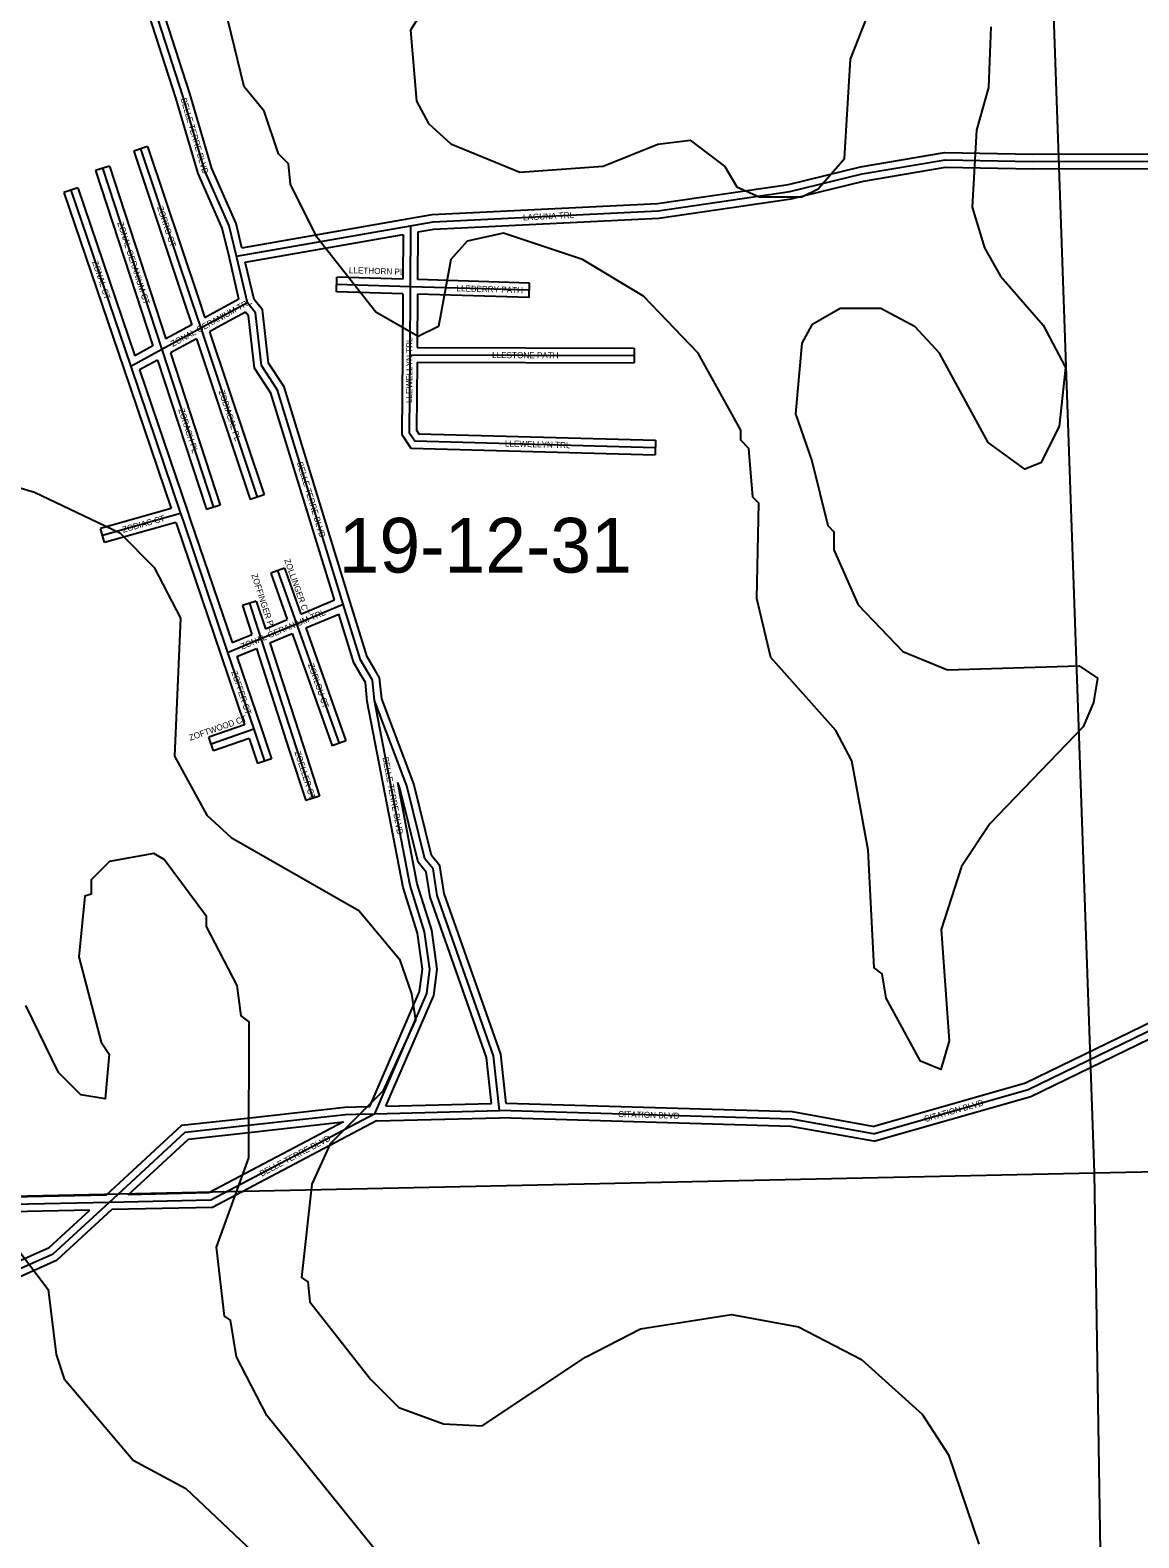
# Model space of a CAD drawing. Extents: x 457167 to 656239, y 1787309 to 1969297.
# Drawn here: x 586257 to 590813, y 1854628 to 1860824 of the extents above; entities that cross this region are included whole.
import ezdxf

# ---------------------------------------------------------------- set-up
doc = ezdxf.new("R2010")
doc.units = 0
for name, color, linetype in [('Level 1', 7, 'Continuous'), ('Level 2', 7, 'Continuous'), ('Level 31', 7, 'Continuous'), ('Level 32', 7, 'Continuous'), ('Level 34', 7, 'Continuous'), ('Level 7', 7, 'Continuous')]:
    doc.layers.add(name, color=color, linetype=linetype)

msp = doc.modelspace()

# ---------------------------------------------------------------- linework, layer by layer
at = {"layer": 'Level 1'}
for p, q in [((590630.048, 1856128.446), (590444.394, 1861420.316)), ((590630.048, 1856128.446), (595925.673, 1856239.971)), ((585296.379, 1856013.146), (590630.048, 1856128.446)), ((590715.466, 1850807.134), (590630.048, 1856128.446))]:
    msp.add_line(p, q, dxfattribs=at)
at = {"layer": 'Level 31'}
for p, q in [((586710.981, 1860336.937), (586919.882, 1859712.192)), ((586554.556, 1860256.504), (586797.925, 1859512.059)), ((586424.212, 1860166.568), (586670.163, 1859442.481)), ((587104.826, 1859895.118), (587820.235, 1860020.339)), ((587820.235, 1860020.339), (587818.821, 1859769.799)), ((587149.668, 1859703.765), (587104.826, 1859895.118)), ((587818.821, 1859769.799), (587516.788, 1859779.084)), ((586919.882, 1859712.192), (586957.866, 1859599.031)), ((587818.821, 1859769.799), (587817.034, 1859489.806)), ((588308.631, 1859755.084), (587818.821, 1859769.799)), ((587149.668, 1859703.765), (587010.755, 1859628.024)), ((586957.866, 1859599.031), (586797.925, 1859512.059)), ((587010.755, 1859628.024), (586957.866, 1859599.031)), ((586957.866, 1859599.031), (587189.564, 1858904.792)), ((586797.925, 1859512.059), (586670.163, 1859442.481)), ((586797.925, 1859512.059), (587009.97, 1858862.945)), ((587817.034, 1859489.806), (588739.42, 1859487.393)), ((586670.163, 1859442.481), (586875.287, 1858838.106)), ((586875.287, 1858838.106), (586553.962, 1858747.435)), ((586875.287, 1858838.106), (586885.416, 1858808.269)), ((586885.416, 1858808.269), (587068.702, 1858267.208)), ((587273.989, 1858603.186), (587351.567, 1858384.863)), ((587157.881, 1858468.857), (587205.038, 1858323.681)), ((587351.567, 1858384.863), (587543.965, 1858465.233)), ((587205.038, 1858323.681), (587351.567, 1858384.863)), ((587351.567, 1858384.863), (587526.359, 1857892.91)), ((587068.702, 1858267.208), (587205.038, 1858323.681)), ((587205.038, 1858323.681), (587350.625, 1857875.054)), ((587068.702, 1858267.208), (587176.02, 1857951.376)), ((587176.02, 1857951.376), (587001.16, 1857890.248)), ((587176.02, 1857951.376), (587220.338, 1857820.023)), ((587350.625, 1857875.054), (587418.039, 1857667.296)), ((587672.841, 1856371.207), (588186.302, 1856384.447)), ((586581.304, 1856006.696), (585170.474, 1855976.638))]:
    msp.add_line(p, q, dxfattribs=at)
for points in [[(586884.212, 1860554.429), (586477.904, 1861814.082), (586411.35, 1861964.023), (586372.799, 1862111.731)], [(587104.826, 1859895.118), (587075.141, 1860020.626), (586975.301, 1860245.9), (586884.212, 1860554.429)], [(587820.235, 1860020.339), (587912.886, 1860036.896), (588837.573, 1860081.753), (589378.472, 1860160.775), (589675.557, 1860233.696), (590016.537, 1860291.631), (590377.451, 1860284.081), (590996.187, 1860285.536)], [(587207.435, 1859445.479), (587183.01, 1859662.249), (587149.668, 1859703.765)], [(587817.034, 1859489.806), (587814.539, 1859171.27), (587837.709, 1859135.956), (588825.946, 1859109.06)], [(587543.965, 1858465.233), (587274.09, 1859345.356), (587207.435, 1859445.479)], [(587645.619, 1858183.231), (587614.205, 1858236.016), (587543.965, 1858465.233)], [(587672.145, 1858069.002), (587664.023, 1858152.289), (587645.619, 1858183.231)], [(588186.302, 1856384.447), (588161.567, 1856609.58), (587929.454, 1857268.541), (587912.782, 1857376.933), (587879.436, 1857418.449), (587804.868, 1857718.581), (587672.145, 1858069.002)], [(587672.841, 1856371.207), (587886.698, 1856865.716), (587899.615, 1856965.691), (587877.933, 1857119.183), (587818.757, 1857308.743), (587672.145, 1858069.002)], [(589721.986, 1856288.58), (590357.978, 1856470.717), (590939.071, 1856752.598), (591327.338, 1857078.096), (591662.47, 1857604.414), (591747.661, 1857722.446)], [(586581.304, 1856006.696), (586894.108, 1856294.835), (587152.63, 1856323.808), (587552.832, 1856368.521), (587595.488, 1856369.532), (587672.841, 1856371.207)], [(587672.841, 1856371.207), (586999.269, 1856015.734), (586581.304, 1856006.696)], [(589721.986, 1856288.58), (589386.593, 1856349.181), (588186.302, 1856384.447)], [(585508.618, 1855354.912), (585573.065, 1855431.879), (585592.207, 1855454.751), (586259.012, 1855753.85), (586351.402, 1855795.494), (586581.304, 1856006.696)]]:
    msp.add_lwpolyline(points, dxfattribs=at)
at = {"layer": 'Level 32'}
for p, q in [((586739.433, 1860346.451), (586682.53, 1860327.423)), ((586739.433, 1860346.451), (586948.335, 1859721.706)), ((586682.53, 1860327.423), (586891.431, 1859702.678)), ((586583.073, 1860265.826), (586526.041, 1860247.181)), ((586526.041, 1860247.181), (586761.654, 1859526.465)), ((586583.073, 1860265.826), (586815.247, 1859555.626)), ((586452.62, 1860176.216), (586395.806, 1860156.918)), ((586395.806, 1860156.918), (586641.757, 1859432.831)), ((586452.62, 1860176.216), (586687.11, 1859485.87)), ((587127.512, 1859929.544), (587815.064, 1860049.889)), ((587141.282, 1859871.042), (587790.034, 1859984.596)), ((587790.034, 1859984.595), (587788.995, 1859800.73)), ((587850.095, 1859995.198), (587848.987, 1859798.906)), ((587115.246, 1859719.166), (587075.618, 1859888.273)), ((587177.324, 1859717.24), (587141.282, 1859871.041)), ((587515.866, 1859749.097), (587517.71, 1859809.069)), ((587788.996, 1859800.73), (587517.71, 1859809.069)), ((588309.533, 1859785.07), (587848.987, 1859798.906)), ((588307.731, 1859725.096), (588309.533, 1859785.07)), ((586948.324, 1859721.738), (586974.895, 1859642.577)), ((587115.246, 1859719.166), (586996.394, 1859654.363)), ((587788.635, 1859740.712), (587515.866, 1859749.097)), ((587788.635, 1859740.712), (587787.035, 1859489.998)), ((587848.625, 1859738.889), (587847.227, 1859519.727)), ((588307.731, 1859725.096), (587848.625, 1859738.889)), ((586891.442, 1859702.646), (586921.413, 1859613.356)), ((586996.335, 1859654.331), (586974.895, 1859642.578)), ((587141.995, 1859665.409), (587025.117, 1859601.684)), ((586921.413, 1859613.356), (586815.246, 1859555.626)), ((587025.176, 1859601.716), (586994.255, 1859584.765)), ((586761.654, 1859526.465), (586687.11, 1859485.869)), ((586940.745, 1859555.571), (586834.199, 1859497.633)), ((586940.745, 1859555.571), (587161.107, 1858895.295)), ((586994.255, 1859584.766), (587218.022, 1858914.289)), ((586780.607, 1859468.466), (586706.689, 1859428.21)), ((586780.607, 1859468.465), (586981.454, 1858853.629)), ((586834.199, 1859497.633), (587038.488, 1858872.26)), ((587847.227, 1859519.727), (588739.499, 1859517.393)), ((588739.499, 1859517.393), (588739.342, 1859457.393)), ((586641.755, 1859432.838), (586836.72, 1858858.394)), ((586706.689, 1859428.21), (586903.696, 1858847.746)), ((587846.8, 1859459.728), (588739.342, 1859457.393)), ((588826.762, 1859139.05), (588825.13, 1859079.07)), ((587218.022, 1858914.289), (587161.107, 1858895.295)), ((586836.72, 1858858.394), (586545.815, 1858776.308)), ((586903.695, 1858847.75), (586913.825, 1858817.914)), ((587038.488, 1858872.26), (586981.454, 1858853.629)), ((586856.034, 1858801.499), (586562.11, 1858718.561)), ((586856.033, 1858801.499), (586857.009, 1858798.624)), ((586857.003, 1858798.643), (587040.289, 1858257.581)), ((586913.831, 1858817.895), (587086.834, 1858307.19)), ((586562.11, 1858718.561), (586545.815, 1858776.308)), ((587302.259, 1858613.23), (587245.72, 1858593.141)), ((587302.259, 1858613.23), (587369.231, 1858424.754)), ((587245.72, 1858593.141), (587313.783, 1858401.596)), ((587186.415, 1858478.125), (587129.349, 1858459.588)), ((587186.415, 1858478.125), (587223.516, 1858363.906)), ((587369.231, 1858424.754), (587507.313, 1858482.434)), ((587129.349, 1858459.588), (587167.939, 1858340.786)), ((587389.349, 1858368.132), (587524.981, 1858424.789)), ((587223.516, 1858363.906), (587313.784, 1858401.596)), ((587389.35, 1858368.132), (587554.628, 1857902.954)), ((587086.834, 1858307.189), (587167.94, 1858340.786)), ((587242.107, 1858306.646), (587333.902, 1858344.976)), ((587242.107, 1858306.646), (587379.16, 1857884.313)), ((587333.902, 1858344.976), (587498.09, 1857882.866)), ((587040.297, 1858257.556), (587138.047, 1857969.882)), ((587106.151, 1858250.246), (587186.525, 1858283.538)), ((587106.151, 1858250.246), (587204.425, 1857961.028)), ((587186.525, 1858283.54), (587322.089, 1857865.794)), ((587138.047, 1857969.882), (586991.261, 1857918.568)), ((587011.06, 1857861.928), (586991.261, 1857918.568)), ((587204.445, 1857960.967), (587248.764, 1857829.614)), ((587157.29, 1857913.047), (587011.06, 1857861.928)), ((587157.29, 1857913.048), (587191.913, 1857810.432)), ((587322.089, 1857865.795), (587389.503, 1857658.036)), ((587379.16, 1857884.312), (587446.575, 1857676.555)), ((587554.628, 1857902.954), (587498.09, 1857882.866)), ((587248.764, 1857829.614), (587191.913, 1857810.432)), ((587446.575, 1857676.555), (587389.503, 1857658.036)), ((587719.021, 1856402.408), (588152.92, 1856413.596)), ((587680.634, 1856341.397), (588186.25, 1856354.434)), ((586569.323, 1856036.447), (585169.835, 1856006.631)), ((586502.467, 1855975.009), (585225.865, 1855947.811))]:
    msp.add_line(p, q, dxfattribs=at)
for points in [[(586855.546, 1860545.575), (586449.84, 1861803.361), (586382.938, 1861954.084), (586351.647, 1862073.976)], [(586912.879, 1860563.282), (586505.969, 1861824.802), (586439.76, 1861973.963), (586401.826, 1862119.306)], [(587075.618, 1859888.273), (587046.586, 1860011.013), (586947.082, 1860235.531), (586855.546, 1860545.575)], [(587127.512, 1859929.544), (587103.695, 1860030.239), (587003.52, 1860256.268), (586912.879, 1860563.282)], [(587814.958, 1860049.871), (587909.506, 1860066.767), (588834.67, 1860111.647), (589372.715, 1860190.253), (589669.461, 1860263.091), (590014.319, 1860321.686), (590377.729, 1860314.083), (590986.747, 1860315.513)], [(587850.095, 1859995.198), (587916.265, 1860007.023), (588840.475, 1860051.858), (589384.23, 1860131.297), (589681.654, 1860204.301), (590018.755, 1860261.578), (590377.173, 1860254.081), (590979.73, 1860255.496)], [(587236.434, 1859456.056), (587211.848, 1859674.251), (587177.324, 1859717.241)], [(587178.438, 1859434.901), (587154.173, 1859650.246), (587141.995, 1859665.409)], [(587787.035, 1859490.041), (587784.469, 1859162.414), (587821.224, 1859106.392), (588825.13, 1859079.07)], [(587507.312, 1858482.434), (587246.691, 1859332.376), (587178.438, 1859434.901)], [(587572.647, 1858474.028), (587301.489, 1859358.337), (587236.434, 1859456.056)], [(587846.8, 1859459.727), (587844.61, 1859180.126), (587854.194, 1859165.518), (588826.762, 1859139.05)], [(587671.399, 1858198.575), (587641.83, 1858248.256), (587572.649, 1858474.022)], [(587619.839, 1858167.889), (587586.579, 1858223.775), (587524.982, 1858424.789)], [(587642.423, 1858064.696), (587634.814, 1858142.711), (587619.835, 1858167.896)], [(587701.617, 1858075.891), (587693.231, 1858161.867), (587671.403, 1858198.567)], [(587652.947, 1856400.783), (587857.486, 1856873.749), (587869.341, 1856965.511), (587848.568, 1857112.572), (587789.619, 1857301.41), (587642.423, 1858064.696)], [(588213.274, 1856413.667), (588191.01, 1856616.289), (587958.68, 1857275.868), (587941.21, 1857389.447), (587906.96, 1857432.089), (587833.554, 1857727.542), (587701.617, 1858075.891)], [(587719.021, 1856402.408), (587915.91, 1856857.684), (587929.887, 1856965.871), (587907.297, 1857125.794), (587847.895, 1857316.077), (587767.669, 1857732.096)], [(588152.92, 1856413.596), (588132.124, 1856602.87), (587900.228, 1857261.214), (587884.354, 1857364.42), (587851.913, 1857404.808), (587776.182, 1857709.62), (587767.669, 1857732.096)], [(589720.444, 1856319.344), (590347.22, 1856498.844), (590922.64, 1856777.971), (591304.517, 1857098.112), (591637.634, 1857621.264), (591711.394, 1857723.456)], [(589723.53, 1856257.815), (590368.735, 1856442.591), (590955.502, 1856727.224), (591350.158, 1857058.079), (591687.308, 1857587.563), (591771.988, 1857704.888)], [(586569.323, 1856036.447), (586881.005, 1856323.554), (587149.295, 1856353.622), (587550.807, 1856398.481), (587594.807, 1856399.526), (587652.947, 1856400.783)], [(589720.445, 1856319.344), (589389.718, 1856379.101), (588213.274, 1856413.667)], [(587680.635, 1856341.397), (587007.003, 1855985.894), (586593.267, 1855976.946)], [(587544.513, 1856337.404), (586991.535, 1856045.575), (586660.009, 1856038.405)], [(586660.009, 1856038.405), (586907.21, 1856266.115), (587155.967, 1856293.993), (587544.513, 1856337.404)], [(589723.529, 1856257.815), (589383.468, 1856319.259), (588186.25, 1856354.434)], [(585516.37, 1855410.898), (585550.061, 1855451.137), (585573.631, 1855479.299), (586246.71, 1855781.212), (586334.667, 1855820.858), (586502.467, 1855975.009)], [(585538.337, 1855343.674), (585596.069, 1855412.621), (585610.784, 1855430.204), (586271.315, 1855726.488), (586368.138, 1855770.131), (586593.266, 1855976.946)]]:
    msp.add_lwpolyline(points, dxfattribs=at)
at = {"layer": 'Level 7'}
for points in [[(587945.1, 1861023.989), (587819.86, 1860824.046), (587844.543, 1860532.241), (587894.464, 1860440.48), (587986.066, 1860357.019), (588269.4, 1860240.018), (588611.185, 1860264.661), (588836.367, 1860356.133), (588969.779, 1860372.644), (589111.401, 1860264.143), (589161.313, 1860180.711), (589252.954, 1860138.931), (589428.016, 1860138.732), (589494.767, 1860172.013), (589603.267, 1860296.966), (589628.705, 1860705.412), (589728.994, 1860963.736)], [(590204.031, 1860838.166), (590195.433, 1860588.083), (590145.224, 1860413.08), (590128.225, 1860096.336), (590178.078, 1859929.543), (590244.64, 1859812.771), (590419.473, 1859612.509), (590511.006, 1859437.347), (590485.737, 1859195.623), (590410.548, 1859045.641), (590343.827, 1859020.69), (590193.904, 1859129.231), (589994.229, 1859496.256), (589894.286, 1859604.726), (589752.675, 1859679.917), (589585.942, 1859680.076), (589469.141, 1859613.515), (589427.391, 1859538.523), (589402.063, 1859246.789), (589468.555, 1859054.986), (589534.978, 1858788.162), (589559.959, 1858763.122), (589559.86, 1858688.091), (589659.672, 1858462.918), (589842.866, 1858270.986), (590026.17, 1858195.766), (590568.056, 1858211.848), (590643.017, 1858161.758), (590626.248, 1858061.726), (590584.468, 1857961.755), (590200.576, 1857562.006), (590083.676, 1857387.074), (590000.057, 1857128.719), (590032.911, 1856670.192), (589999.431, 1856553.511), (589916.1, 1856586.961), (589774.686, 1856845.544), (589758.105, 1856945.576), (589724.795, 1856970.626), (589700.27, 1857454.163), (589633.977, 1857821.018), (589567.415, 1857946.16), (589300.98, 1858246.533), (589242.887, 1858488.346), (589251.644, 1858880.152), (589226.634, 1858905.193), (589210.192, 1859105.266), (589176.881, 1859138.646), (589176.91, 1859180.326), (589002.206, 1859497.301), (588777.361, 1859730.943), (588527.437, 1859881.294), (588202.452, 1859989.994), (588052.33, 1859956.813), (587985.58, 1859881.851), (587935.261, 1859606.817), (587851.87, 1859565.196), (587676.907, 1859665.427), (587435.482, 1859974.131), (587327.339, 1860191.013), (587319.098, 1860274.375), (587277.447, 1860316.085), (587219.295, 1860491.217), (587136.023, 1860591.348), (587069.63, 1860866.512)], [(586108.943, 1858975.189), (586275.635, 1858925.009), (586625.561, 1858757.888), (586767.145, 1858616.036), (586875.287, 1858407.504), (586849.691, 1857840.666), (586982.815, 1857598.782), (587082.747, 1857506.951), (587607.606, 1857206.289), (587774.14, 1857006.057), (587823.991, 1856864.275), (587840.533, 1856755.903), (587706.863, 1856464.268), (587489.892, 1856247.754), (587414.703, 1856081.091), (587372.595, 1855697.685), (587397.605, 1855680.975), (587405.846, 1855597.614), (587655.612, 1855280.54), (587772.185, 1855163.739), (587955.517, 1855096.849), (588113.88, 1855088.349), (588539.352, 1855371.326), (588764.525, 1855487.778), (589139.729, 1855545.741), (589414.792, 1855495.421), (589673.047, 1855361.781), (589922.911, 1855136.438), (590031.115, 1854969.586), (590155.769, 1854602.661)], [(587721.489, 1854521.879), (587230.298, 1855130.946), (587105.485, 1855372.829), (587080.633, 1855522.921), (587055.662, 1855539.621), (587022.61, 1855823.086), (587156.379, 1856189.751), (587156.964, 1856748.29), (587123.654, 1856773.331), (587107.112, 1856898.372), (586982.329, 1857140.286), (586982.359, 1857181.966), (586807.555, 1857415.549), (586765.904, 1857440.619), (586582.481, 1857407.477), (586507.351, 1857332.516), (586507.291, 1857274.155), (586482.281, 1857265.855), (586457.013, 1857015.801), (586548.317, 1856665.576), (586581.628, 1856615.496), (586564.759, 1856432.132), (586464.728, 1856448.902), (586373.125, 1856540.693), (586240.042, 1856815.956)], [(586097.407, 1855957.453), (586330.502, 1855648.78), (586363.585, 1855381.956), (586396.796, 1855281.884), (586679.902, 1854948.141), (586896.516, 1854831.2), (587171.321, 1854572.487)]]:
    msp.add_lwpolyline(points, dxfattribs=at)

# ---------------------------------------------------------------- texts
at = {"layer": 'Level 2'}
msp.add_text('19-12-31', height=225, dxfattribs=at).set_placement((587524.909, 1858594.971))
at = {"layer": 'Level 34'}
for s, height, rotation, p in [('BELLE TERRE BLVD', 25, 286.4482417, (586875.095, 1860541.166)), ('ZORRO CT', 25, 288.4883944, (586778.408, 1860095.875)), ('ZONAL GERANIUM CT', 25, 288.1028278, (586614.889, 1860031.729)), ('LAGUNA TRL', 25, 2.7770111, (588282.874, 1860042.33)), ('ZONAL CT', 25, 288.7606944, (586511.193, 1859871.631)), ('LLETHORN PL', 24.99916, 358.2390917, (587566.334, 1859825.628)), ('LLEBERRY PATH', 25, 358.2788445, (588008.93, 1859751.352)), ('ZONAL GERANIUM TRL', 25, 28.7296916, (586843.249, 1859521.949)), ('LLEWELLYN TRL', 25, 89.67595, (587826.68, 1859291.86)), ('LLESTONE PATH', 25, 359.84985, (588155.36, 1859476.422)), ('ZODIACAL PL', 25, 288.4556639, (587031.197, 1859339.825)), ('ZORACH PL', 25, 288.0901722, (586865.366, 1859265.354)), ('LLEWELLYN TRL', 25, 358.4408028, (588207.754, 1859113.38)), ('BELLE TERRE BLVD', 25, 287.0469083, (587352.896, 1859045.717)), ('ZODIAC CT', 25, 15.7575528, (586639.813, 1858758.672)), ('ZOLLINGER CT', 25, 289.561625, (587300.891, 1858646.667)), ('ZOFFINGER PL', 25, 287.9946584, (587165.828, 1858586.036)), ('ZONAL GERANIUM TRL', 25, 22.6622277, (587128.351, 1858278.116)), ('ZOFFER CT', 25, 288.7669416, (587082.863, 1858186.684)), ('ZORLOU CT', 25, 289.5598083, (587397.922, 1858217.06)), ('ZOFTWOOD CT', 25, 19.2686139, (586914.915, 1857903.563)), ('ZOELLER CT', 25, 287.9769667, (587343.279, 1857857.192)), ('BELLE TERRE BLVD', 25, 280.9148028, (587704.64, 1857834.489)), ('CITATION BLVD', 25, 358.3167639, (588672.744, 1856357.65)), ('CITATION BLVD', 25, 15.9805638, (589934.42, 1856336.416)), ('BELLE TERRE BLVD', 25, 27.8222527, (587208.602, 1856112.076))]:
    msp.add_text(s, height=height, rotation=rotation, dxfattribs=at).set_placement(p)

doc.saveas('drawing.dxf')
